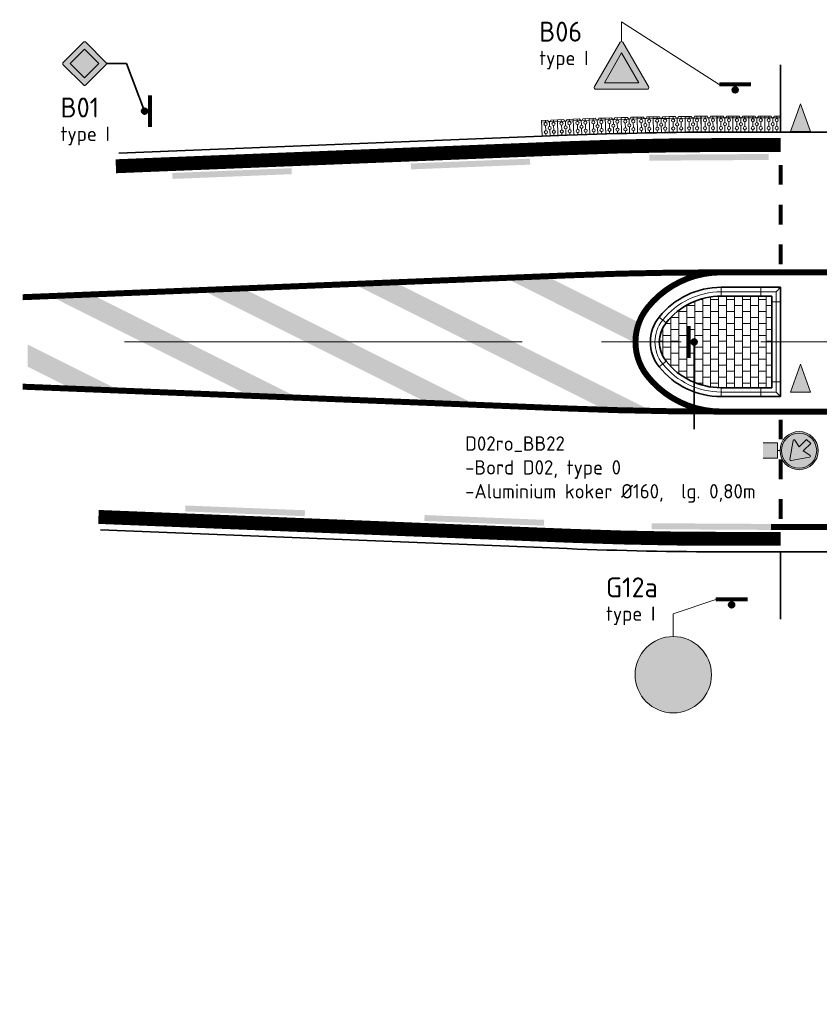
# Model space of a CAD drawing. Header units: metres. Extents: x -699 to 2316, y -1199 to 781.
# Tile 299 of 593: x 295 to 316, y 208 to 233. Entities that reach past the tile are written whole.
import ezdxf

# ---------------------------------------------------------------- set-up
doc = ezdxf.new("R2010")
doc.units = ezdxf.units.M
doc.linetypes.add('AM-AS', pattern=[16, 10, -2, 2, -2])
doc.linetypes.add('VW-1-1_STREEP', pattern=[2, 1, -1])
for name, color, linetype, lineweight in [('B-WE-VW-VERKEERSTEKEN_BORD-GD', 252, 'Continuous', 18), ('N-WA-VW-MARKERING_DYNAMISCH-G', 7, 'Continuous', 35), ('N-WA-VW-VERKEERSTEKEN_BORD-G', 7, 'Continuous', 35), ('N-WE-AM-AS-G', 10, 'AM-AS', 18), ('N-WE-VH-KANTVERHARDING-G', 210, 'Continuous', 35), ('N-WE-VH-M-200', 7, 'Continuous', 18), ('N-WE-VH-VERHARDING_BETONSTRAATSTEEN-A', 252, 'Continuous', 18), ('N-WE-VH-VERHARDING_GRASBETONSTEEN-G', 70, 'Continuous', 35), ('N-WE-VW-MARKERING_DWARS_DRIEHOEK_5070-G', 7, 'VW-HAAIETAND70-L-N', 35), ('N-WE-VW-MARKERING_LANGS_STREEP_DOORGETROKKEN_010-G', 7, 'Continuous', 13), ('N-WE-VW-MARKERING_LANGS_STREEP_DOORGETROKKEN_015-G', 7, 'Continuous', 13)]:
    doc.layers.add(name, color=color, linetype=linetype, lineweight=lineweight)
for name, color, linetype, lineweight, true_color in [('N-WA-VW-VERKEERSTEKEN_BLAUW', 7, 'Continuous', 5, 0x005b8c), ('N-WA-VW-VERKEERSTEKEN_GEEL', 7, 'Continuous', 5, 0xf7b500), ('N-WA-VW-VERKEERSTEKEN_ROOD', 7, 'Continuous', 5, 0xbb1e10), ('N-WA-VW-VERKEERSTEKEN_WIT', 7, 'Continuous', 5, 0xf1f0ea), ('N-WA-VW-VERKEERSTEKEN_ZWART', 7, 'Continuous', 5, 0x2a292a)]:
    doc.layers.add(name, color=color, linetype=linetype, lineweight=lineweight, true_color=true_color)
doc.layers.add('N-WE-VW-MARKERING_OVERIG_VERDRIJFSTREEP-G', color=7, linetype='Continuous')
doc.styles.add('NLCS-ISO Standaard', font='NLCS-ISO.ttf')
doc.linetypes.add('VW-HAAIETAND70-L-N', pattern='A,0,-0.5,[149,NLCS.SHX,S=1,R=0,X=-0.625,Y=0],-0.5', length=1)

# ---------------------------------------------------------------- blocks, each defined once
blk = doc.blocks.new('Haai70')
at = {"linetype": 'Continuous', "lineweight": 5}
blk.add_hatch(color=256, dxfattribs=at).paths.add_polyline_path([(-0.25, 0), (0.2499999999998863, 2.273736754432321e-13), (2.842170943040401e-14, -0.7000000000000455)])
blk.add_lwpolyline([(-0.25, 0), (0.2499999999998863, 2.273736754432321e-13), (2.842170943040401e-14, -0.7000000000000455)], close=True, dxfattribs=at)
blk = doc.blocks.new('D02 (op zuil)')
at = {"layer": 'N-WA-VW-VERKEERSTEKEN_BLAUW'}
h = blk.add_hatch(color=256, dxfattribs=at)
h.paths.add_polyline_path([(-0.2761699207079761, 0.3, 1), (0.2761699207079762, 0.3, 1)])
h.paths.add_polyline_path([(0.1537844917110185, 0.1733313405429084, -0.6532438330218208), (0.13924349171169, 0.1516497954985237), (-0.1577722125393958, 0.204860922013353, -0.6916038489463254), (-0.163818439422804, 0.2350311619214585), (-0.05976376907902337, 0.300042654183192), (-0.1769901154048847, 0.4172969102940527), (-0.1119036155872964, 0.4823834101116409), (0.005350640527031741, 0.3651570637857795), (0.07036213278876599, 0.4692117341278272, -0.6883363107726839), (0.1004488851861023, 0.463631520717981)], flags=16)
at = {"layer": 'N-WA-VW-VERKEERSTEKEN_WIT'}
h = blk.add_hatch(color=256, dxfattribs=at)
h.paths.add_polyline_path([(-0.2999999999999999, 0.3, 1), (0.3, 0.3, 1)])
h.paths.add_polyline_path([(0.2761699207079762, 0.3, -1), (-0.2761699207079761, 0.3, -1)], flags=16)
h.paths.add_polyline_path([(-0.1769901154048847, 0.4172969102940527), (-0.1119036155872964, 0.4823834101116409), (0.005350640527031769, 0.3651570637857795), (0.07036213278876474, 0.4692117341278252, -0.6883363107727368), (0.1004488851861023, 0.4636315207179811), (0.1537844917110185, 0.1733313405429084, -0.6532438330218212), (0.13924349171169, 0.1516497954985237), (-0.1577722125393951, 0.2048609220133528, -0.6916038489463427), (-0.1638184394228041, 0.2350311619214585), (-0.05976376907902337, 0.300042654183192)], flags=0)
at = {"layer": 'N-WA-VW-VERKEERSTEKEN_BLAUW'}
blk.add_lwpolyline([(-0.1119036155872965, 0.4823834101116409), (-0.1769901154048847, 0.4172969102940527), (-0.05976376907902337, 0.300042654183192), (-0.1638184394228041, 0.2350311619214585, 0.6810149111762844), (-0.158238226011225, 0.2049444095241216), (0.13924349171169, 0.1516497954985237, 0.6532438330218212), (0.1537844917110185, 0.1733313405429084), (0.1004488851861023, 0.4636315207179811, 0.68833631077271), (0.07036213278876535, 0.4692117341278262), (0.005350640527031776, 0.3651570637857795), (-0.1119036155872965, 0.4823834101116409)], format="xyb", dxfattribs=at)
for radius in [0.3, 0.2761699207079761]:
    blk.add_circle((5.510728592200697e-17, 0.3), radius, dxfattribs=at)
blk = doc.blocks.new('PAAL')
h = blk.add_hatch(color=256)
edge = h.paths.add_edge_path()
edge.add_arc((0, 0), 0.07500000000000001, 0, 360)
at = {"const_width": 0.1, "flags": 128}
blk.add_lwpolyline([(0.4000000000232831, 0.1375000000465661), (-0.3999999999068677, 0.1375000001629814)], dxfattribs=at)
blk.add_circle((0, 0), 0.07500000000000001)
blk = doc.blocks.new('B06')
at = {"layer": 'N-WA-VW-VERKEERSTEKEN_ROOD'}
h = blk.add_hatch(color=256, dxfattribs=at)
edge = h.paths.add_edge_path()
edge.add_arc((-0.322549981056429, 0.5789099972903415), 0.02110199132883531, 88.06856073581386, 215.1021070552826)
edge.add_line((-0.339814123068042, 0.5667756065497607), (-0.01740215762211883, 0.009035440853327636))
edge.add_arc((-9.039658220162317e-05, 0.02110179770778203), 0.02110199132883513, 214.8766292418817, 325.6142588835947)
edge.add_line((0.01732410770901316, 0.009184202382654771), (0.3396500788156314, 0.5667756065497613))
edge.add_arc((0.3223859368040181, 0.5789099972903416), 0.02110199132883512, 324.897892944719, 451.9314392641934)
edge.add_line((0.3216747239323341, 0.5999999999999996), (-0.3218387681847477, 0.5999999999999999))
h.paths.add_polyline_path([(0.2158005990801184, 0.5173301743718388), (-0.2159742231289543, 0.517330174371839), (-8.681202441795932e-05, 0.1435066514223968)], flags=16)
at = {"layer": 'N-WA-VW-VERKEERSTEKEN_WIT'}
blk.add_hatch(color=256, dxfattribs=at).paths.add_polyline_path([(-0.2159742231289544, 0.517330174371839), (-8.681202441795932e-05, 0.1435066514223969), (0.2158005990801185, 0.5173301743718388)])
at = {"layer": 'N-WA-VW-VERKEERSTEKEN_ROOD'}
blk.add_lwpolyline([(-0.3218387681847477, 0.5999999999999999, 0.619021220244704), (-0.339814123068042, 0.5667756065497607), (-0.01740215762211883, 0.009035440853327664, 0.5246646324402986), (0.01732410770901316, 0.009184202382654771), (0.3396500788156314, 0.5667756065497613, 0.6190212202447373), (0.3216747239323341, 0.5999999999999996)], format="xyb", close=True, dxfattribs=at)
blk.add_lwpolyline([(0.2158005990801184, 0.5173301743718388), (-0.2159742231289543, 0.517330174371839), (-8.681202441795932e-05, 0.1435066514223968)], close=True, dxfattribs=at)
blk = doc.blocks.new('g12A')
at = {"layer": 'N-WA-VW-VERKEERSTEKEN_BLAUW'}
h = blk.add_hatch(color=256, dxfattribs=at)
edge = h.paths.add_edge_path()
edge.add_arc((2.764863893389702e-10, 0.4800000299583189), 0.4418718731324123, 0, 360)
edge = h.paths.add_edge_path(flags=0)
edge.add_line((0.07133211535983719, 0.3507374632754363), (0.08569806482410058, 0.3206364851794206))
edge.add_arc((0.1439608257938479, 0.227577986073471), 0.1097926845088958, 122.0501669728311, 173.654965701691)
edge.add_line((0.03484068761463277, 0.239711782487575), (0.01874000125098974, 0.2396578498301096))
edge.add_line((0.01874000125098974, 0.2396578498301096), (0.07133211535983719, 0.3507374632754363))
h.paths.add_polyline_path([(-0.1022216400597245, 0.3588639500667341), (-0.09913572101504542, 0.3673521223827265), (0.03737177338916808, 0.3673521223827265), (-0.01354741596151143, 0.2598058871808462)], flags=0)
edge = h.paths.add_edge_path(flags=0)
edge.add_arc((0.1439608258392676, 0.2275779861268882), 0.07198901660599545, 200.7712522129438, 454.9338805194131)
edge.add_line((0.1377693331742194, 0.2993002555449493), (0.1840121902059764, 0.2024075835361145))
edge.add_line((0.1840121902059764, 0.2024075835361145), (0.07665082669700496, 0.2020479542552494))
edge = h.paths.add_edge_path(flags=0)
edge.add_line((0.1241772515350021, 0.2400110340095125), (0.1021443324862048, 0.2861766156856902))
edge.add_arc((0.1439608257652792, 0.2275779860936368), 0.0719890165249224, 125.5119851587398, 170.1931474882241)
edge.add_line((0.07302374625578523, 0.2398396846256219), (0.1241772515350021, 0.2400110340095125))
edge = h.paths.add_edge_path(flags=0)
edge.add_line((-0.127300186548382, 0.2898825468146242), (-0.1557746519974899, 0.2115602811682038))
edge.add_line((-0.1557746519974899, 0.2115602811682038), (-0.1913032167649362, 0.2244768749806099))
edge.add_line((-0.1913032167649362, 0.2244768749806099), (-0.1640048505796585, 0.2995641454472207))
edge.add_arc((-0.1633634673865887, 0.227577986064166), 0.07198901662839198, 90.5104811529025, 419.9367764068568)
edge = h.paths.add_edge_path(flags=16)
edge.add_arc((-0.1633634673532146, 0.227577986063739), 0.1097926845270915, -276.7106744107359, 12.078334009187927, ccw=False)
edge.add_line((-0.150533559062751, 0.3366184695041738), (-0.1115855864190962, 0.4437493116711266))
edge.add_line((-0.1115855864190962, 0.4437493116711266), (-0.08527556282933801, 0.4620473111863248))
edge.add_line((-0.08527556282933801, 0.4620473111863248), (-0.02514165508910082, 0.4620473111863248))
edge.add_line((-0.02514165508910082, 0.4620473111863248), (-0.02514165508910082, 0.4242436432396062))
edge.add_line((-0.02514165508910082, 0.4242436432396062), (-0.07342219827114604, 0.4242436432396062))
edge.add_line((-0.07342219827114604, 0.4242436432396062), (-0.08015481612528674, 0.4195612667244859))
edge.add_line((-0.08015481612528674, 0.4195612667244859), (-0.08539200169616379, 0.4051557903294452))
edge.add_line((-0.08539200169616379, 0.4051557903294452), (0.03082698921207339, 0.4051557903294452))
edge.add_line((0.03082698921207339, 0.4051557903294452), (0.03082698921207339, 0.435484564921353))
edge.add_line((0.03082698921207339, 0.435484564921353), (0.1212572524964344, 0.435484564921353))
edge.add_line((0.1212572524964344, 0.435484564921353), (0.1212572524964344, 0.3976808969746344))
edge.add_line((0.1212572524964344, 0.3976808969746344), (0.09355810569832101, 0.3976808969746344))
edge.add_line((0.09355810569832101, 0.3976808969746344), (0.09126317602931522, 0.3928337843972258))
edge.add_line((0.09126317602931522, 0.3928337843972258), (0.1205494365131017, 0.3348455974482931))
edge.add_arc((0.1439608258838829, 0.2275779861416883), 0.1097926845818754, -166.48306365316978, 102.31186368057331, ccw=False)
edge.add_line((0.03720930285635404, 0.2019158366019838), (-0.01231500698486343, 0.2017499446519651))
edge.add_line((-0.01231500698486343, 0.2017499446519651), (-0.0560013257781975, 0.250551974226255))
edge = h.paths.add_edge_path(flags=0)
edge.add_line((-0.1847741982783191, 0.6181774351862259), (-0.1616456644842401, 0.6798243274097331))
edge.add_arc((-0.1633634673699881, 0.6102051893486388), 0.06964032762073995, 88.58655405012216, 252.5646608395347)
edge.add_arc((-0.1634657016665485, 0.6102029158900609), 0.06960759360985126, 252.6443855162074, 410.2965501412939)
edge.add_line((-0.1189993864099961, 0.6637562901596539), (-0.1421480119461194, 0.6020300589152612))
edge.add_arc((-0.1633805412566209, 0.6103164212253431), 0.02279219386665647, 159.8243451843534, 338.68092333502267, ccw=False)
edge = h.paths.add_edge_path(flags=16)
edge.add_line((-0.2290493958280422, 0.722249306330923), (-0.2231880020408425, 0.7025301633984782))
edge.add_arc((-0.1633853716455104, 0.6102074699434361), 0.1099992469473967, 122.933413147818, 356.516282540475)
edge.add_line((-0.05358939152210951, 0.603523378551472), (-0.02661094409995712, 0.5763925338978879))
edge.add_line((-0.02661094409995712, 0.5763925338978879), (0.03882178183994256, 0.5756263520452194))
edge.add_arc((0.1440178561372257, 0.6077343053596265), 0.109986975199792, 196.9732412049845, 325.7313202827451)
edge.add_arc((0.1440297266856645, 0.6077298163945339), 0.1099746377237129, 325.7297707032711, 528.3780169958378)
edge.add_line((0.0363097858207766, 0.6298846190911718), (-0.001219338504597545, 0.6300139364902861))
edge.add_line((-0.001219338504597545, 0.6300139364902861), (0.02285311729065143, 0.678866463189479))
edge.add_line((0.02285311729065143, 0.678866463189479), (-0.03462750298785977, 0.7511687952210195))
edge.add_line((-0.03462750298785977, 0.7511687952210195), (-0.08602489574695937, 0.751633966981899))
edge.add_line((-0.08602489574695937, 0.751633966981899), (-0.08058777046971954, 0.7661262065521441))
edge.add_line((-0.08058777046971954, 0.7661262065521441), (-0.02979513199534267, 0.7656665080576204))
edge.add_line((-0.02979513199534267, 0.7656665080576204), (-0.02938106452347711, 0.8114173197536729))
edge.add_line((-0.02938106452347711, 0.8114173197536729), (-0.08918867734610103, 0.8119586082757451))
edge.add_arc((-0.08559813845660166, 0.7736877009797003), 0.0384389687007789, 95.35974492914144, 160.2664102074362)
edge.add_line((-0.1217796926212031, 0.7866665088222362), (-0.1480434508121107, 0.7191315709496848))
edge.add_arc((-0.1633853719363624, 0.6102074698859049), 0.1099992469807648, 81.98264983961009, 93.65054534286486)
edge.add_line((-0.1703891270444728, 0.7199835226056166), (-0.1771779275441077, 0.7436240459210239))
edge.add_line((-0.1771779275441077, 0.7436240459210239), (-0.2290493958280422, 0.722249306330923))
edge = h.paths.add_edge_path(flags=16)
edge.add_line((0.1998606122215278, 0.7306551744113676), (0.2001298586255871, 0.7604045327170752))
edge.add_line((0.2001298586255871, 0.7604045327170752), (0.05641776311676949, 0.7617051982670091))
edge.add_arc((0.05620445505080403, 0.7527826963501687), 0.008925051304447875, 88.63050470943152, 201.4910732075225)
edge.add_line((0.04789992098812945, 0.7495129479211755), (0.07001343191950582, 0.7123479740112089))
edge.add_arc((0.07510472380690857, 0.7196974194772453), 0.008940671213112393, 235.287910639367, 307.1403180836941)
edge.add_line((0.08050282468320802, 0.7125702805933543), (0.100577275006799, 0.7231812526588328))
edge.add_line((0.100577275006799, 0.7231812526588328), (0.1209031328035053, 0.7292360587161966))
edge.add_line((0.1209031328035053, 0.7292360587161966), (0.1418349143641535, 0.7311077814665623))
edge.add_line((0.1418349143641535, 0.7311077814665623), (0.1998606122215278, 0.7306551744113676))
edge = h.paths.add_edge_path(flags=0)
edge.add_line((0.1442727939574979, 0.5853460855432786), (0.06225347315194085, 0.5860884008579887))
edge.add_arc((0.1439889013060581, 0.6059118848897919), 0.0841049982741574, 193.6328440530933, 467.4521142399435)
edge.add_arc((0.1439522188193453, 0.6079051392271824), 0.08219442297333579, 107.8444319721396, 172.0174188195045)
edge.add_line((0.06255423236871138, 0.6193196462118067), (0.1445735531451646, 0.6185773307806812))
edge.add_arc((0.1398311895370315, 0.6020032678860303), 0.01723918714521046, -75.06958113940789, 74.0324992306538, ccw=False)
at = {"layer": 'N-WA-VW-VERKEERSTEKEN_WIT'}
h = blk.add_hatch(color=256, dxfattribs=at)
h.dxf.hatch_style = 1
edge = h.paths.add_edge_path()
edge.add_arc((0, 0.4799999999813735), 0.48, 0, 360)
at = {"layer": 'N-WA-VW-VERKEERSTEKEN_BLAUW'}
blk.add_circle((0, 0.4799999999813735), 0.48, dxfattribs=at)
blk = doc.blocks.new('B01')
at = {"layer": 'N-WA-VW-VERKEERSTEKEN_WIT'}
h = blk.add_hatch(color=256, dxfattribs=at)
h.paths.add_polyline_path([(-0.1793510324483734, 0.2749999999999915), (0.0001109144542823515, 0.09555693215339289), (0.1793876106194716, 0.2749817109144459), (7.105427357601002e-15, 0.4543510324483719)], flags=16)
h.paths.add_polyline_path([(-0.007660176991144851, 0.5484696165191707), (-0.003906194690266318, 0.5496176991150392), (0, 0.5499999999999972), (0.003906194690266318, 0.5496176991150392), (0.007660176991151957, 0.5484696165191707), (0.01112389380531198, 0.5466212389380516), (0.01415929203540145, 0.5441368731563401), (0.2691368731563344, 0.2891592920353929), (0.2716212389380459, 0.2861238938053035), (0.2734696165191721, 0.2826601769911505), (0.2746176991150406, 0.2789061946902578), (0.2749999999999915, 0.2749999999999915), (0.2746176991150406, 0.2710938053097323), (0.2734696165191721, 0.2673398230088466), (0.2716212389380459, 0.2638761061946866), (0.2691368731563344, 0.2608407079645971), (0.01415929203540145, 0.005863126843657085), (0.01112389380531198, 0.003378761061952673), (0.007660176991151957, 0.001530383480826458), (0.003906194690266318, 0.0003823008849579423), (0, 0), (-0.003906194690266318, 0.0003823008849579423), (-0.007660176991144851, 0.001530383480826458), (-0.01112389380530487, 0.003378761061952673), (-0.01415929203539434, 0.005863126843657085), (-0.2691368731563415, 0.2608407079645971), (-0.271621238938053, 0.2638761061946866), (-0.2734696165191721, 0.2673398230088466), (-0.2746176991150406, 0.2710938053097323), (-0.2749999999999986, 0.2749999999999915), (-0.2746176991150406, 0.2789061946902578), (-0.2734696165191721, 0.2826601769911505), (-0.271621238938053, 0.2861238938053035), (-0.2691368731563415, 0.2891592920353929), (-0.01415929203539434, 0.5441368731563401), (-0.01112389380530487, 0.5466212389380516)])
at = {"layer": 'N-WA-VW-VERKEERSTEKEN_GEEL'}
blk.add_solid([(-0.1793510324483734, 0.2749999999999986), (7.105427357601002e-15, 0.454351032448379), (0.0001109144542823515, 0.09555693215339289), (0.1793876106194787, 0.274981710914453)], dxfattribs=at)
at = {"layer": 'N-WA-VW-VERKEERSTEKEN_WIT', "flags": 128}
blk.add_lwpolyline([(-0.1793510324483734, 0.2749999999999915), (0.0001109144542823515, 0.09555693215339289), (0.1793876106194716, 0.2749817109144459), (7.105427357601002e-15, 0.4543510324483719)], close=True, dxfattribs=at)
at = {"layer": 'N-WA-VW-VERKEERSTEKEN_ZWART'}
blk.add_lwpolyline([(-0.007660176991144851, 0.5484696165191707), (-0.003906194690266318, 0.5496176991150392), (0, 0.5499999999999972), (0.003906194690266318, 0.5496176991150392), (0.007660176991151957, 0.5484696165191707), (0.01112389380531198, 0.5466212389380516), (0.01415929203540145, 0.5441368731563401), (0.2691368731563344, 0.2891592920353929), (0.2716212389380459, 0.2861238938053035), (0.2734696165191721, 0.2826601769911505), (0.2746176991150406, 0.2789061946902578), (0.2749999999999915, 0.2749999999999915), (0.2746176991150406, 0.2710938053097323), (0.2734696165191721, 0.2673398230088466), (0.2716212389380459, 0.2638761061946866), (0.2691368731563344, 0.2608407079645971), (0.01415929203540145, 0.005863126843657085), (0.01112389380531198, 0.003378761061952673), (0.007660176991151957, 0.001530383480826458), (0.003906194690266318, 0.0003823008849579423), (0, 0), (-0.003906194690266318, 0.0003823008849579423), (-0.007660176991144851, 0.001530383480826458), (-0.01112389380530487, 0.003378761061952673), (-0.01415929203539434, 0.005863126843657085), (-0.2691368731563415, 0.2608407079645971), (-0.2691368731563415, 0.2608407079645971), (-0.271621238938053, 0.2638761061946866), (-0.2734696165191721, 0.2673398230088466), (-0.2746176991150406, 0.2710938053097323), (-0.2749999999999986, 0.2749999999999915), (-0.2746176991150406, 0.2789061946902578), (-0.2734696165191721, 0.2826601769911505), (-0.271621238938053, 0.2861238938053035), (-0.2691368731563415, 0.2891592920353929), (-0.01415929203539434, 0.5441368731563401), (-0.01112389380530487, 0.5466212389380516)], close=True, dxfattribs=at)
blk = doc.blocks.new('GBK4040I')
at = {"layer": 'N-WE-VH-VERHARDING_GRASBETONSTEEN-G', "color": 8, "lineweight": 5, "ltscale": 2}
for p, q in [((-0.1999999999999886, 0.3550000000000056), (0.2000000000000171, 0.3550000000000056)), ((-0.09999999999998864, 0.3400000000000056), (-0.09999999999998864, 0.4000000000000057)), ((-0.09999999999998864, 0.14), (-0.09999999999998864, 0.2600000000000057)), ((1.423861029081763e-14, 0.2400000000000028), (1.423861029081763e-14, 0.3600000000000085)), ((0.1000000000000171, 0.3400000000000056), (0.1000000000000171, 0.4000000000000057)), ((0.1000000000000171, 0.14), (0.1000000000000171, 0.2600000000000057)), ((-0.09999999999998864, 0), (-0.09999999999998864, 0.06000000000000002)), ((1.423861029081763e-14, 0), (1.423861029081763e-14, 0.1600000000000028)), ((0.1000000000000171, 0), (0.1000000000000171, 0.06000000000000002))]:
    blk.add_line(p, q, dxfattribs=at)
at = {"layer": 'N-WE-VH-VERHARDING_GRASBETONSTEEN-G', "lineweight": 18, "ltscale": 2}
blk.add_lwpolyline([(-0.03999999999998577, 0.4000000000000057), (-0.1999999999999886, 0.4000000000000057), (-0.1999999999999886, 2.449293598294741e-17), (0.2000000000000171, -2.449293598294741e-17), (0.2000000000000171, 0.4000000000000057), (0.04000000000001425, 0.4000000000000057)], dxfattribs=at)
at = {"layer": 'N-WE-VH-VERHARDING_GRASBETONSTEEN-G', "color": 8, "lineweight": 5, "ltscale": 2}
for centre in [(-0.09999999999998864, 0.3000000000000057), (0.1000000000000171, 0.3000000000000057), (-0.09999999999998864, 0.1), (1.423861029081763e-14, 0.2000000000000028), (0.1000000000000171, 0.1)]:
    blk.add_circle(centre, 0.04, dxfattribs=at)
at = {"layer": 'N-WE-VH-VERHARDING_GRASBETONSTEEN-G', "lineweight": 18, "ltscale": 2}
blk.add_arc((1.423861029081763e-14, 0.4000000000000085), 0.04, 180.000000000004, 359.999999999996, dxfattribs=at)

msp = doc.modelspace()

# ---------------------------------------------------------------- hatches: boundary and pattern name
at = {"layer": 'N-WA-VW-VERKEERSTEKEN_GEEL'}
h = msp.add_hatch(color=256, dxfattribs=at)
h.dxf.hatch_style = 1
h.paths.add_polyline_path([(312.5650928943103, 222.1445256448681), (312.5650928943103, 221.7605256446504), (314.4850928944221, 221.7605256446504), (314.4850928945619, 222.1445256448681)])
at = {"layer": 'N-WE-VH-VERHARDING_BETONSTRAATSTEEN-A'}
h = msp.add_hatch(dxfattribs=at)
h.set_pattern_fill('VB-KLINKERVERHARDING', color=256, scale=0.2, style=0, pattern_type=2)
h.set_pattern_definition([(0, (0, 90.15), (0.2, 0.15), [0.2, -0.2]), (90, (0, 90.15), (-0.2, 1.224646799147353e-17), [])])
edge = h.paths.add_edge_path()
edge.add_arc((312.2850928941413, 224.6839841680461), 0.7749999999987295, 141.3178125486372, 218.6821874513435)
edge.add_arc((313.0657176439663, 225.3089841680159), 1.774999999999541, 218.6821874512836, 270.0000000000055)
edge.add_line((313.0657176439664, 223.5339841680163), (314.3357176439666, 223.5339841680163))
edge.add_line((314.3357176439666, 223.5339841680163), (314.3357176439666, 225.8339841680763))
edge.add_line((314.3357176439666, 225.8339841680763), (313.0657176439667, 225.8339841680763))
edge.add_arc((313.0657176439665, 224.0589841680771), 1.774999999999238, 89.99999999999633, 141.3178125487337)

# ---------------------------------------------------------------- linework, layer by layer
at = {"layer": 'B-WE-VW-VERKEERSTEKEN_BORD-GD'}
for p, q in [((312.5650928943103, 221.9525256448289), (312.3850928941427, 221.9525256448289)), ((314.5450928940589, 221.9525256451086), (314.4850928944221, 221.9525256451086))]:
    msp.add_line(p, q, dxfattribs=at)
msp.add_lwpolyline([(312.5650928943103, 222.1445256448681), (312.5650928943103, 221.7605256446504), (314.4850928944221, 221.7605256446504), (314.4850928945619, 222.1445256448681)], close=True, dxfattribs=at)
at = {"layer": 'N-WA-VW-MARKERING_DYNAMISCH-G', "color": 251, "linetype": 'VW-1-1_STREEP', "ltscale": 0.85, "const_width": 0.35, "flags": 128}
for points in [[(297.845531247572, 229.0998848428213), (309.206903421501, 229.5543397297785, -0.009995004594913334), (313.1907176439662, 229.6339841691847), (314.5607176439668, 229.6339841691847)], [(297.4079981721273, 220.285584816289), (309.2069034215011, 219.813628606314, 0.00999500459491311), (313.1907176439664, 219.7339841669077), (314.5607176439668, 219.7339841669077)]]:
    msp.add_lwpolyline(points, format="xyb", dxfattribs=at)
at = {"layer": 'N-WA-VW-VERKEERSTEKEN_BORD-G', "lineweight": 13}
for p, q in [((310.5597147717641, 232.7346598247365), (313.0159761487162, 231.1570550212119)), ((310.5597147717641, 232.7346598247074), (310.559714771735, 232.2346598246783)), ((311.8614946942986, 217.8501769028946), (312.9274321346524, 218.2128670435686)), ((311.8614946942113, 217.2788677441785), (311.8614946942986, 217.8501769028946))]:
    msp.add_line(p, q, dxfattribs=at)
at = {"layer": 'N-WA-VW-VERKEERSTEKEN_BORD-G'}
for p, q in [((297.6088925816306, 231.6821303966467), (298.1088925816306, 231.6821303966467)), ((298.1088925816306, 231.6821303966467), (298.5675076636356, 230.4839841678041)), ((312.3850928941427, 224.6839841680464), (312.3850928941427, 221.9525256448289))]:
    msp.add_line(p, q, dxfattribs=at)
at = {"layer": 'N-WE-AM-AS-G'}
msp.add_lwpolyline([(298.0586877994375, 224.6839841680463), (393.3430900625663, 224.6839841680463)], dxfattribs=at)
at = {"layer": 'N-WE-VH-KANTVERHARDING-G'}
for p, q in [((314.5607176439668, 229.9589841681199), (314.5607176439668, 231.6539921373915)), ((313.1907176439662, 229.9589841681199), (393.3430900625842, 229.9589841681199)), ((314.5607176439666, 226.0589841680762), (313.0657176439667, 226.0589841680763)), ((314.5607176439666, 223.3089841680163), (314.5607176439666, 226.0589841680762)), ((314.3357176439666, 225.8339841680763), (313.0657176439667, 225.8339841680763)), ((314.3357176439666, 223.5339841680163), (314.3357176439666, 225.8339841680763)), ((313.0657176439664, 223.5339841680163), (314.3357176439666, 223.5339841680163)), ((313.0657176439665, 223.3089841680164), (314.5607176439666, 223.3089841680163)), ((314.5607176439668, 219.4089841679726), (314.5607176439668, 217.713976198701))]:
    msp.add_line(p, q, dxfattribs=at)
at = {"layer": 'N-WE-VH-KANTVERHARDING-G', "color": 8, "lineweight": 18}
for p, q in [((313.0657176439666, 225.8339841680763), (313.0657176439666, 226.0589841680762)), ((314.0657176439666, 225.8339841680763), (314.0657176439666, 226.0589841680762)), ((314.4456394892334, 225.943906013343), (314.5607176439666, 226.0589841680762)), ((314.4456394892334, 225.943906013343), (313.0657176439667, 225.9439060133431)), ((314.4456394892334, 223.4240623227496), (314.4456394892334, 225.943906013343)), ((314.5607176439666, 225.6889841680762), (314.3357176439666, 225.6889841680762)), ((311.5044681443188, 225.3089841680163), (311.6801087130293, 225.168359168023)), ((314.5607176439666, 224.6839841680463), (314.3357176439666, 224.6839841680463)), ((311.5044681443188, 224.0589841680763), (311.6801087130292, 224.1996091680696)), ((313.0657176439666, 223.3089841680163), (313.0657176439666, 223.5339841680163)), ((314.0657176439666, 223.3089841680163), (314.0657176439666, 223.5339841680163)), ((314.3357176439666, 223.6789841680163), (314.5607176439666, 223.6789841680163)), ((313.0657176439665, 223.4240623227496), (314.4456394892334, 223.4240623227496)), ((314.4456394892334, 223.4240623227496), (314.5607176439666, 223.3089841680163))]:
    msp.add_line(p, q, dxfattribs=at)
at = {"layer": 'N-WE-VH-KANTVERHARDING-G', "flags": 128}
for points in [[(313.1907176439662, 229.9589841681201, 0.00999500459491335), (309.1939138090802, 229.879080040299), (297.9179231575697, 229.4280404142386)], [(297.4581934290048, 219.9583171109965), (309.1939138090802, 219.4888882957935, 0.009995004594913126), (313.1907176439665, 219.4089841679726), (317.5607176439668, 219.4089841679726)]]:
    msp.add_lwpolyline(points, format="xyb", dxfattribs=at)
at = {"layer": 'N-WE-VH-KANTVERHARDING-G'}
for centre, radius, start, end in [((313.0657176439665, 224.0589841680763), 1.999999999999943, 89.99999999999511, 141.3178125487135), ((313.0657176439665, 224.0589841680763), 1.77499999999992, 89.99999999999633, 141.3178125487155), ((312.2850928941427, 224.6839841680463), 1, 141.3178125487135, 218.6821874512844), ((312.2850928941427, 224.6839841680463), 0.7750000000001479, 141.3178125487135, 218.6821874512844), ((313.0657176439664, 225.3089841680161), 1.999999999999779, 218.6821874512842, 270.0000000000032), ((313.0657176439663, 225.308984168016), 1.774999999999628, 218.6821874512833, 270.0000000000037)]:
    msp.add_arc(centre, radius, start, end, dxfattribs=at)
at = {"layer": 'N-WE-VH-KANTVERHARDING-G', "color": 8, "lineweight": 18}
for centre, radius, start, end in [((313.0657176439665, 224.0589841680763), 1.884921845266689, 89.99999999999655, 141.3178125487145), ((312.2850928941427, 224.6839841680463), 0.8849218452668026, 141.3178125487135, 218.6821874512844), ((313.0657176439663, 225.3089841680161), 1.884921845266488, 218.6821874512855, 270.0000000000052)]:
    msp.add_arc(centre, radius, start, end, dxfattribs=at)
at = {"layer": 'N-WE-VW-MARKERING_LANGS_STREEP_DOORGETROKKEN_010-G', "const_width": 0.1}
for points in [[(314.5610507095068, 229.1339740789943), (314.5610507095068, 228.6339740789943)], [(314.5610507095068, 228.1339740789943), (314.5610507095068, 227.6339740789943)], [(314.5610507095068, 227.1339740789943), (314.5610507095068, 226.6339740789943)]]:
    msp.add_lwpolyline(points, dxfattribs=at)
at = {"layer": 'N-WE-VW-MARKERING_LANGS_STREEP_DOORGETROKKEN_010-G', "linetype": 'Continuous', "const_width": 0.15}
for points in [[(295.5022764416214, 225.8086156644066), (309.2088019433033, 226.3568766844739, -0.009995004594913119), (313.0657176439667, 226.433984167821), (318.0594348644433, 226.433965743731)], [(313.0657176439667, 226.433984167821, 0.2277350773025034), (311.2117338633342, 225.5433591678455, 0.3510004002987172), (311.2117338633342, 223.8246091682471, 0.2277350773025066), (313.0657176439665, 222.9339841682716)], [(321.5543307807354, 222.9339841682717), (313.0657176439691, 222.9339841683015, -0.009995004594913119), (309.2088019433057, 223.0110916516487), (295.5022764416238, 223.5593526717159)]]:
    msp.add_lwpolyline(points, format="xyb", dxfattribs=at)
at = {"layer": 'N-WE-VW-MARKERING_LANGS_STREEP_DOORGETROKKEN_015-G', "const_width": 0.15, "flags": 128}
msp.add_lwpolyline([(332.7413179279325, 208.1089841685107, 0.3458034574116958), (317.5607176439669, 220.0339841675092), (314.3156198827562, 220.0339841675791)], format="xyb", dxfattribs=at)
at = {"layer": 'N-WE-VW-MARKERING_LANGS_STREEP_DOORGETROKKEN_015-G'}
for points in [[(308.2581390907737, 229.2912092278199), (305.2605362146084, 229.1713051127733), (308.2641342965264, 229.1413290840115), (305.2665314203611, 229.021424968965)], [(314.2588433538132, 229.4089827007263), (311.2589649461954, 229.3902143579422), (314.2597817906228, 229.2589856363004), (311.2599033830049, 229.2402172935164)], [(302.2629333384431, 229.0514009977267), (299.2653304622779, 228.9314968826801), (302.2689285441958, 228.9015208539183), (299.2713256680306, 228.7816167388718)], [(302.6008577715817, 220.4531703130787), (299.59364719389, 220.5734587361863), (302.594862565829, 220.3032901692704), (299.5876519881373, 220.423578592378)], [(308.6152789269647, 220.2125934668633), (305.608068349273, 220.332881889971), (308.609283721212, 220.062713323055), (305.6020731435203, 220.1830017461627)], [(314.3160622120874, 220.1089828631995), (311.3159556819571, 220.1266769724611), (314.3151775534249, 219.9589854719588), (311.3150710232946, 219.9766795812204)]]:
    msp.add_solid(points, dxfattribs=at)
at = {"layer": 'N-WE-VW-MARKERING_OVERIG_VERDRIJFSTREEP-G'}
for points in [[(307.6784076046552, 226.2736609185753), (308.7172730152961, 226.3132281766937), (310.9103442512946, 224.6576940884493), (310.99962961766, 225.172050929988)], [(300.0524822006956, 225.9686239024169), (301.0876673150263, 226.0100313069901), (305.6030952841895, 223.1933199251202), (306.8183127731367, 223.1447112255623)], [(303.8654449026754, 226.1211424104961), (304.9006300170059, 226.1625498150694), (310.0758656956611, 223.0159348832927), (311.2607482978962, 222.9824936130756)], [(296.2395194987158, 225.8161053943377), (297.2747046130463, 225.857512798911), (301.1270079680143, 223.3723634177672), (302.3422254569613, 223.3237547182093)], [(295.6272764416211, 224.0632285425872), (295.6272764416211, 224.6222280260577), (296.6509206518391, 223.5514069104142), (297.8661381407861, 223.5027982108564)]]:
    msp.add_solid(points, dxfattribs=at)

# ---------------------------------------------------------------- block references
at = {"xscale": 2, "yscale": 2, "zscale": 2, "rotation": 180}
msp.add_blockref('g12A', (311.8614946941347, 217.278867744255), dxfattribs=at)
at = {"layer": 'B-WE-VW-VERKEERSTEKEN_BORD-GD', "xscale": 1.599999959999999, "yscale": 1.599999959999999, "zscale": 1.599999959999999, "rotation": 270}
msp.add_blockref('D02 (op zuil)', (314.5450928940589, 221.9525256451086), dxfattribs=at)
at = {"layer": 'N-WA-VW-VERKEERSTEKEN_BORD-G', "xscale": 2, "yscale": 2, "zscale": 2}
for name, p, rotation in [('B01', (297.6088925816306, 231.6821303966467), 89.99999999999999), ('B06', (310.559714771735, 232.2346598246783), 180)]:
    msp.add_blockref(name, p, dxfattribs=dict(at, rotation=rotation))
at = {"layer": 'N-WA-VW-VERKEERSTEKEN_BORD-G', "lineweight": 13}
for p in [(313.415976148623, 231.0195550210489), (313.3274321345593, 218.0753670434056)]:
    msp.add_blockref('PAAL', p, dxfattribs=at)
at = {"layer": 'N-WA-VW-VERKEERSTEKEN_BORD-G', "lineweight": 13, "xscale": -1, "rotation": 270}
msp.add_blockref('PAAL', (298.5675076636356, 230.4839841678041), dxfattribs=at)
at = {"layer": 'N-WA-VW-VERKEERSTEKEN_BORD-G', "lineweight": 13, "rotation": 89.99999999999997}
msp.add_blockref('PAAL', (312.3850928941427, 224.6839841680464), dxfattribs=at)
at = {"layer": 'N-WE-VH-KANTVERHARDING-G'}
for p, rotation in [((308.7621278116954, 229.8618131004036), 2.290610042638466), ((309.1618081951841, 229.8778003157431), 2.290610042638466), ((309.5615147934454, 229.8931114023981), 2.079836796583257), ((309.9612792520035, 229.9068287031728), 1.850653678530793), ((310.361095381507, 229.9189468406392), 1.621470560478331), ((310.7609567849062, 229.9294656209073), 1.392287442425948), ((311.1608570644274, 229.9383848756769), 1.163104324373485), ((311.5607898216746, 229.9457044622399), 0.9339212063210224), ((311.9607486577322, 229.9514242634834), 0.7047380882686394), ((312.3607271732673, 229.9555441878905), 0.4755549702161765), ((312.7607189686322, 229.9580641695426), 0.2463718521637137)]:
    msp.add_blockref('GBK4040I', p, dxfattribs=dict(at, rotation=rotation))
for p in [(313.1607176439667, 229.9589841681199), (313.5607176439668, 229.9589841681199), (313.9607176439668, 229.9589841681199), (314.3607176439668, 229.9589841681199)]:
    msp.add_blockref('GBK4040I', p, dxfattribs=at)
at = {"layer": 'N-WE-VW-MARKERING_DWARS_DRIEHOEK_5070-G', "rotation": 180}
for p in [(315.0607176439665, 229.9714841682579), (315.0607176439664, 223.4214841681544)]:
    msp.add_blockref('Haai70', p, dxfattribs=at)

# ---------------------------------------------------------------- texts
at = {"layer": 'N-WE-VH-M-200', "attachment_point": 7, "style": 'NLCS-ISO Standaard'}
for s, insert, char_height in [('{\\fNLCS-ISO|b1|i0|c0|p34;B01}', (296.4537772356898, 230.3275194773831), 0.5), ('{\\fNLCS-ISO|b1|i0|c0|p34;type I}', (296.4537772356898, 229.6275194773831), 0.36)]:
    msp.add_mtext(s, dxfattribs=dict(at, insert=insert, char_height=char_height))
at = {"layer": 'N-WE-VH-M-200', "insert": (310.1685921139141, 217.5653854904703), "char_height": 0.36, "attachment_point": 7, "style": 'NLCS-ISO Standaard', "bg_fill": 3, "box_fill_scale": 1.1, "bg_fill_color": 256, "bg_fill_transparency": 0}
msp.add_mtext('{\\fNLCS-ISO|b1|i0|c0|p34;type I}', dxfattribs=at)

# ---------------------------------------------------------------- next in the draw order: texts
at = {"layer": 'N-WE-VH-M-200', "attachment_point": 7, "style": 'NLCS-ISO Standaard', "bg_fill": 3, "box_fill_scale": 1.1, "bg_fill_color": 256, "bg_fill_transparency": 0}
for s, insert, char_height in [('{\\fNLCS-ISO|b1|i0|c0|p34;B06}', (308.4888951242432, 232.2346598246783), 0.5), ('{\\fNLCS-ISO|b1|i0|c0|p34;type I}', (308.4888951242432, 231.5346598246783), 0.36), ('{\\fNLCS-ISO|b1|i0|c0|p34;G12a}', (310.1685921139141, 218.2653854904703), 0.5)]:
    msp.add_mtext(s, dxfattribs=dict(at, insert=insert, char_height=char_height))
at = {"layer": 'N-WE-VH-M-200', "insert": (306.62796940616, 220.6421256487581), "char_height": 0.36, "attachment_point": 7, "style": 'NLCS-ISO Standaard', "bg_fill": 2}
msp.add_mtext('D02ro_BB22\\P-Bord D02, type 0\\P-Aluminium koker %%C160,  lg. 0,80m', dxfattribs=at)

# ---------------------------------------------------------------- next in the draw order: linework, layer by layer
at = {"layer": 'N-WE-VW-MARKERING_LANGS_STREEP_DOORGETROKKEN_010-G', "const_width": 0.1}
for points in [[(314.5610507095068, 222.2339942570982), (314.5610507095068, 222.7339942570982)], [(314.5610507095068, 221.2339942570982), (314.5610507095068, 221.7339942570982)], [(314.5610507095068, 220.2339942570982), (314.5610507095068, 220.7339942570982)]]:
    msp.add_lwpolyline(points, dxfattribs=at)

doc.saveas('drawing.dxf')
